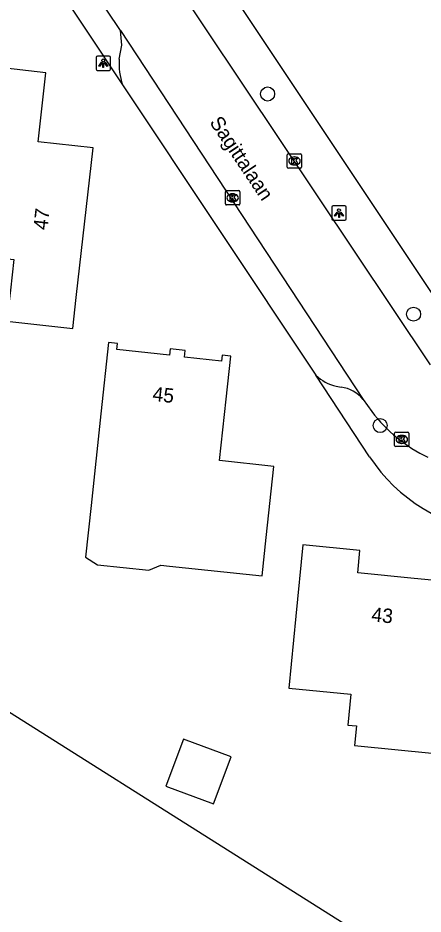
# Model space of a CAD drawing. Extents: x 162398 to 163643, y 386453 to 387397.
# Drawn here: x 163055 to 163083.2, y 386684.2 to 386746.7 of the extents above; entities that cross this region are included whole.
import ezdxf

# ---------------------------------------------------------------- set-up
doc = ezdxf.new("R2010")
doc.units = 0
for name, color, linetype in [('IMGEO_Boom', 7, 'Continuous'), ('IMGEO_Groenvoorziening', 7, 'Continuous'), ('IMGEO_Kolk', 7, 'Continuous'), ('IMGEO_Lichtpunt', 7, 'Continuous'), ('IMGEO_Openbare_ruimte_label', 7, 'Continuous'), ('IMGEO_Pand', 7, 'Continuous'), ('IMGEO_Pand_nummerreeks', 7, 'Continuous'), ('IMGEO_Parkeervlak_open', 7, 'Continuous'), ('IMGEO_Rijbaan_lokaal_open', 7, 'Continuous'), ('IMGEO_Voetpad_open', 7, 'Continuous')]:
    doc.layers.add(name, color=color, linetype=linetype)

msp = doc.modelspace()

# ---------------------------------------------------------------- linework, layer by layer
at = {"layer": 'IMGEO_Boom'}
for centre in [(163072.383, 386741.433), (163082.556, 386726.071), (163080.228, 386718.301)]:
    msp.add_circle(centre, 0.489, dxfattribs=at)
at = {"layer": 'IMGEO_Groenvoorziening'}
msp.add_lwpolyline([(163097.834, 386670.816), (163026.239, 386716.082)], dxfattribs=at)
at = {"layer": 'IMGEO_Kolk'}
for p, q in [((163073.751, 386736.334), (163073.751, 386737.186)), ((163073.826, 386737.26), (163074.678, 386737.26)), ((163074.239, 386737.04), (163074.264, 386737.04)), ((163074.752, 386737.186), (163074.752, 386736.334)), ((163074.678, 386736.26), (163073.826, 386736.26)), ((163074.262, 386736.48), (163074.237, 386736.48)), ((163069.441, 386733.764), (163069.441, 386734.616)), ((163069.516, 386734.69), (163070.368, 386734.69)), ((163069.929, 386734.47), (163069.954, 386734.47)), ((163070.442, 386734.616), (163070.442, 386733.764)), ((163070.368, 386733.69), (163069.516, 386733.69)), ((163069.952, 386733.91), (163069.927, 386733.91)), ((163081.233, 386716.911), (163081.233, 386717.763)), ((163081.308, 386717.837), (163082.16, 386717.837)), ((163081.721, 386717.617), (163081.746, 386717.617)), ((163082.234, 386717.763), (163082.234, 386716.911)), ((163082.16, 386716.837), (163081.308, 386716.837)), ((163081.744, 386717.057), (163081.719, 386717.057))]:
    msp.add_line(p, q, dxfattribs=at)
for points in [[(163073.751, 386736.334), (163073.751, 386737.186)], [(163073.826, 386737.26), (163074.678, 386737.26)], [(163074.072, 386736.96), (163074.195, 386736.96), (163074.195, 386736.809), (163074.325, 386736.96), (163074.489, 386736.96), (163074.343, 386736.809), (163074.496, 386736.56), (163074.344, 386736.56), (163074.259, 386736.724), (163074.195, 386736.657), (163074.195, 386736.56), (163074.072, 386736.56), (163074.072, 386736.96)], [(163074.752, 386737.186), (163074.752, 386736.334)], [(163074.678, 386736.26), (163073.826, 386736.26)], [(163069.441, 386733.764), (163069.441, 386734.616)], [(163069.516, 386734.69), (163070.368, 386734.69)], [(163069.762, 386734.39), (163069.885, 386734.39), (163069.885, 386734.239), (163070.015, 386734.39), (163070.179, 386734.39), (163070.033, 386734.239), (163070.186, 386733.99), (163070.034, 386733.99), (163069.949, 386734.154), (163069.885, 386734.087), (163069.885, 386733.99), (163069.762, 386733.99), (163069.762, 386734.39)], [(163070.442, 386734.616), (163070.442, 386733.764)], [(163070.368, 386733.69), (163069.516, 386733.69)], [(163081.233, 386716.911), (163081.233, 386717.763)], [(163081.308, 386717.837), (163082.16, 386717.837)], [(163081.554, 386717.537), (163081.677, 386717.537), (163081.677, 386717.386), (163081.807, 386717.537), (163081.971, 386717.537), (163081.825, 386717.386), (163081.978, 386717.137), (163081.826, 386717.137), (163081.741, 386717.301), (163081.677, 386717.234), (163081.677, 386717.137), (163081.554, 386717.137), (163081.554, 386717.537)], [(163082.234, 386717.763), (163082.234, 386716.911)], [(163082.16, 386716.837), (163081.308, 386716.837)]]:
    msp.add_lwpolyline(points, dxfattribs=at)
for centre, start, end in [((163073.828, 386737.184), 91.55205, 178.44795), ((163073.828, 386737.184), 91.55205, 178.44795), ((163074.676, 386737.184), 1.55205, 88.44795), ((163074.676, 386737.184), 1.55205, 88.44795), ((163073.828, 386736.336), 181.55205, 268.44795), ((163073.828, 386736.336), 181.55205, 268.44795), ((163074.676, 386736.336), 271.55205, 358.44795), ((163074.676, 386736.336), 271.55205, 358.44795), ((163069.518, 386734.614), 91.55205, 178.44795), ((163069.518, 386734.614), 91.55205, 178.44795), ((163070.366, 386734.614), 1.55205, 88.44795), ((163070.366, 386734.614), 1.55205, 88.44795), ((163069.518, 386733.766), 181.55205, 268.44795), ((163069.518, 386733.766), 181.55205, 268.44795), ((163070.366, 386733.766), 271.55205, 358.44795), ((163070.366, 386733.766), 271.55205, 358.44795), ((163081.31, 386717.761), 91.55205, 178.44795), ((163081.31, 386717.761), 91.55205, 178.44795), ((163082.158, 386717.761), 1.55205, 88.44795), ((163082.158, 386717.761), 1.55205, 88.44795), ((163081.31, 386716.913), 181.55205, 268.44795), ((163081.31, 386716.913), 181.55205, 268.44795), ((163082.158, 386716.913), 271.55205, 358.44795), ((163082.158, 386716.913), 271.55205, 358.44795)]:
    msp.add_arc(centre, 0.0765, start, end, dxfattribs=at)
for centre, major_axis, ratio, start_param, end_param in [((163074.238, 386736.76), (-0.387, 0.002), 0.722429, 4.712389, 7.853982), ((163074.263, 386736.76), (-0.39, 0.002), 0.717154, 1.570796, 4.712389), ((163069.928, 386734.19), (-0.387, 0.002), 0.722429, 4.712389, 7.853982), ((163069.953, 386734.19), (-0.39, 0.002), 0.717154, 1.570796, 4.712389), ((163081.72, 386717.337), (-0.387, 0.002), 0.722429, 4.712389, 7.853982), ((163081.745, 386717.337), (-0.39, 0.002), 0.717154, 1.570796, 4.712389)]:
    msp.add_ellipse(centre, major_axis=major_axis, ratio=ratio, start_param=start_param, end_param=end_param, dxfattribs=at)
at = {"layer": 'IMGEO_Lichtpunt'}
for p, q in [((163060.429, 386743.982), (163060.429, 386743.175)), ((163060.429, 386743.982), (163060.429, 386743.175)), ((163061.331, 386744.077), (163060.523, 386744.077)), ((163061.331, 386744.077), (163060.523, 386744.077)), ((163061.425, 386743.175), (163061.425, 386743.982)), ((163061.425, 386743.175), (163061.425, 386743.982)), ((163060.523, 386743.081), (163061.331, 386743.081)), ((163060.523, 386743.081), (163061.331, 386743.081)), ((163076.858, 386733.531), (163076.858, 386732.724)), ((163076.858, 386733.531), (163076.858, 386732.724)), ((163077.76, 386733.626), (163076.952, 386733.626)), ((163077.76, 386733.626), (163076.952, 386733.626)), ((163077.854, 386732.724), (163077.854, 386733.531)), ((163077.854, 386732.724), (163077.854, 386733.531)), ((163076.952, 386732.63), (163077.76, 386732.63)), ((163076.952, 386732.63), (163077.76, 386732.63))]:
    msp.add_line(p, q, dxfattribs=at)
for points in [[(163060.803, 386743.646), (163060.842, 386743.618), (163060.654, 386743.356), (163060.616, 386743.383), (163060.803, 386743.646)], [(163060.905, 386743.598), (163060.952, 386743.598), (163060.952, 386743.276), (163060.905, 386743.276), (163060.905, 386743.598)], [(163061.015, 386743.618), (163061.053, 386743.645), (163061.24, 386743.383), (163061.201, 386743.355), (163061.015, 386743.618)], [(163077.232, 386733.195), (163077.271, 386733.167), (163077.083, 386732.905), (163077.045, 386732.932), (163077.232, 386733.195)], [(163077.334, 386733.147), (163077.381, 386733.147), (163077.381, 386732.825), (163077.334, 386732.825), (163077.334, 386733.147)], [(163077.444, 386733.167), (163077.482, 386733.194), (163077.669, 386732.932), (163077.63, 386732.904), (163077.444, 386733.167)]]:
    msp.add_lwpolyline(points, dxfattribs=at)
for centre in [(163060.928, 386743.78), (163077.357, 386733.329)]:
    msp.add_circle(centre, 0.0994, dxfattribs=at)
for centre, start, end in [((163060.523, 386743.982), 90, 180), ((163060.523, 386743.982), 90, 180), ((163061.331, 386743.982), 0, 90), ((163061.331, 386743.982), 0, 90), ((163060.523, 386743.175), 180, 270), ((163060.523, 386743.175), 180, 270), ((163061.331, 386743.175), 270, 0), ((163061.331, 386743.175), 270, 360), ((163076.952, 386733.531), 90, 180), ((163076.952, 386733.531), 90, 180), ((163077.76, 386733.531), 0, 90), ((163077.76, 386733.531), 0, 90), ((163076.952, 386732.724), 180, 270), ((163076.952, 386732.724), 180, 270), ((163077.76, 386732.724), 270, 0), ((163077.76, 386732.724), 270, 360)]:
    msp.add_arc(centre, 0.0946, start, end, dxfattribs=at)
at = {"layer": 'IMGEO_Pand'}
for points in [[(163048.546, 386735.55), (163048.48, 386734.962), (163047.993, 386730.645), (163052.065, 386730.186), (163054.695, 386729.889), (163054.453, 386727.749), (163054.209, 386725.589), (163058.794, 386725.071), (163059.038, 386727.231), (163060.218, 386737.674), (163056.381, 386738.107), (163056.925, 386742.92), (163049.473, 386743.761), (163048.961, 386739.23)], [(163069.493, 386720.139), (163069.813, 386723.151), (163069.206, 386723.215), (163069.161, 386722.797), (163066.583, 386723.071), (163066.633, 386723.535), (163065.578, 386723.647), (163065.533, 386723.218), (163061.872, 386723.607), (163061.917, 386724.036), (163061.288, 386724.103), (163060.759, 386719.132), (163060.077, 386712.718), (163059.694, 386709.117), (163060.514, 386708.598), (163064.113, 386708.215), (163064.933, 386708.56), (163065.544, 386708.495), (163071.997, 386707.809), (163072.282, 386710.486), (163072.81, 386715.457), (163069.037, 386715.858), (163069.493, 386720.139)], [(163086.771, 386707.231), (163082.608, 386707.642), (163078.667, 386708.031), (163078.82, 386709.582), (163074.845, 386709.974), (163074.354, 386704.999), (163073.86, 386699.992), (163078.19, 386699.565), (163077.977, 386697.412), (163078.574, 386697.353), (163078.439, 386695.987), (163081.475, 386695.687), (163085.477, 386695.292), (163085.932, 386699.903), (163086.048, 386699.892)], [(163065.294, 386693.136), (163068.611, 386691.906), (163069.831, 386695.198), (163066.515, 386696.427), (163065.294, 386693.136)]]:
    msp.add_lwpolyline(points, dxfattribs=at)
at = {"layer": 'IMGEO_Parkeervlak_open'}
msp.add_lwpolyline([(163062.275, 386742.065), (163075.748, 386721.818)], dxfattribs=at)
at = {"layer": 'IMGEO_Rijbaan_lokaal_open'}
for points in [[(163083.743, 386722.54), (163065.412, 386750), (163063.882, 386752.292)], [(163062.126, 386745.866), (163061.185, 386747.272), (163059.355, 386750), (163059.121, 386750.304)], [(163062.126, 386745.866), (163079.033, 386720.129)], [(163079.033, 386720.129), (163079.637, 386719.279)]]:
    msp.add_lwpolyline(points, dxfattribs=at)
msp.add_arc((163088.306, 386725.926), 10.924, 217.47775, 244.20686, dxfattribs=at)
at = {"layer": 'IMGEO_Voetpad_open'}
for points in [[(163065.193, 386755.51), (163068.861, 386750), (163085.772, 386724.593)], [(163056.534, 386750.711), (163057.006, 386750), (163062.275, 386742.065)], [(163062.037, 386743.873), (163062.211, 386744.845), (163062.126, 386745.866)], [(163079.49, 386716.116), (163075.748, 386721.818)], [(163077.165, 386721.061), (163077.504, 386720.979)]]:
    msp.add_lwpolyline(points, dxfattribs=at)
for centre, radius, start, end in [((163066.276, 386743.511), 4.254, 175.12331, 199.87496), ((163077.682, 386723.734), 2.722, 224.72472, 259.05058), ((163077.21, 386718.649), 2.348, 39.06144, 82.79754), ((163089.421, 386722.667), 11.897, 213.41079, 263.6817)]:
    msp.add_arc(centre, radius, start, end, dxfattribs=at)

# ---------------------------------------------------------------- texts
at = {"layer": 'IMGEO_Openbare_ruimte_label'}
msp.add_text('Sagittalaan', height=1, rotation=303.78543, dxfattribs=at).set_placement((163068.297, 386739.46))
at = {"layer": 'IMGEO_Pand_nummerreeks'}
for s, rotation, p in [('47', 83.55444, (163057.031, 386731.914)), ('45', 353.69746, (163064.324, 386720.035)), ('43', 354.3621, (163079.588, 386704.643))]:
    msp.add_text(s, height=1, rotation=rotation, dxfattribs=at).set_placement(p)

doc.saveas('drawing.dxf')
